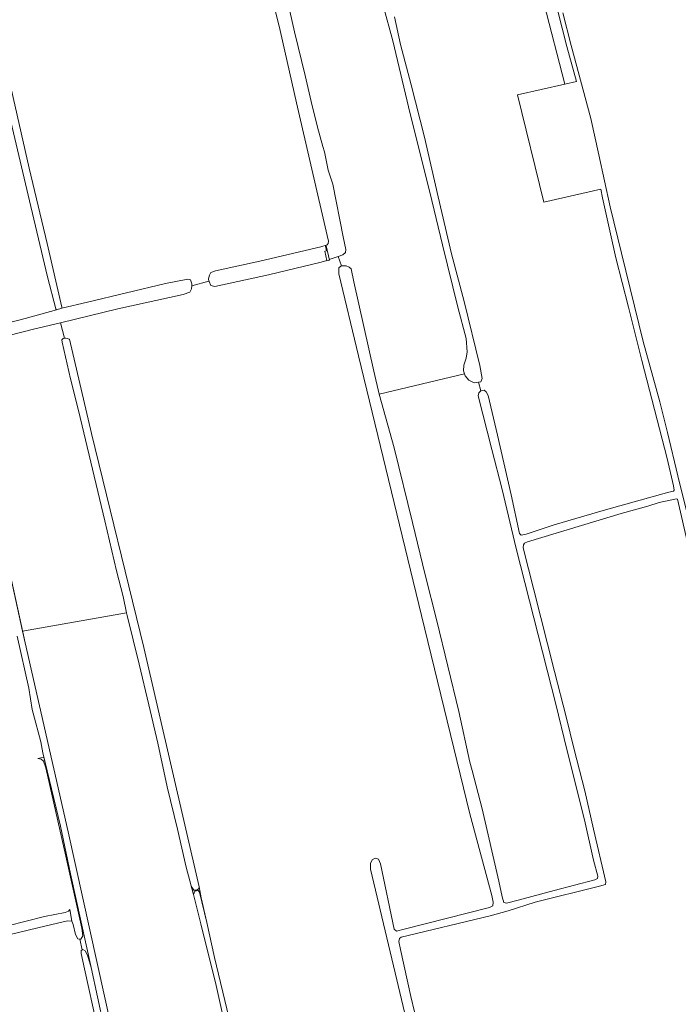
# Model space of a CAD drawing. Header units: metres. Extents: x 209813 to 223847, y 571801 to 587119.
# Tile 261 of 656: x 219602 to 219903, y 575037 to 575487. Entities that reach past the tile are written whole.
import ezdxf

# ---------------------------------------------------------------- set-up
doc = ezdxf.new("R2010")
doc.units = ezdxf.units.M
for name, color, linetype, lineweight in [('B-RO-GR-BOUWLAND-GV', 8, 'Continuous', 0), ('B-RO-GR-GRAS-GV', 8, 'Continuous', 0), ('B-RO-GR-GROENVOORZIENING-GV', 8, 'Continuous', 0), ('B-RO-KW-KUNSTWERK_STUW-GV', 8, 'Continuous', 0), ('B-RO-OG-WATER_GREPPEL-GV', 8, 'Continuous', 0), ('B-RO-VH-ONVERHARD-GV', 8, 'Continuous', 0), ('B-RO-VH-VERHARDING_HALFVERHARDING-GV', 8, 'Continuous', 0)]:
    doc.layers.add(name, color=color, linetype=linetype, lineweight=lineweight)

msp = doc.modelspace()

# ---------------------------------------------------------------- linework, layer by layer
at = {"layer": 'B-RO-GR-BOUWLAND-GV', "flags": 128}
for points in [[(219481.974, 575746.912), (219482.45, 575744.88), (219505.31, 575644.83), (219508.55, 575629.89), (219511.65, 575615.21), (219525.09, 575555.21), (219572.8, 575344.93), (219573.411, 575342.287), (219579.479, 575343.667), (219604.867, 575350.135), (219619.213, 575354.097), (219618.921, 575354.627), (219615.086, 575369.219), (219607.524, 575401.308), (219598.924, 575437.479), (219579.232, 575521.82), (219569.994, 575560.273), (219563.839, 575586.214), (219556.248, 575619.689), (219555.075, 575624.013)], [(219597.565, 575459.122), (219606.752, 575418.832), (219614.919, 575384.427), (219621.67, 575355.319), (219621.704, 575354.789), (219633.434, 575357.633), (219668.955, 575366.076), (219679.189, 575368.07), (219680.41, 575367.813), (219681.011, 575365.899), (219680.946, 575364.995), (219688.813, 575367.244), (219688.561, 575368.216), (219689.097, 575369.924), (219689.671, 575371.098), (219691.835, 575371.868), (219712.047, 575376.387), (219739.823, 575382.792), (219742.759, 575383.805), (219743.253, 575384.443), (219743.359, 575385.396), (219742.724, 575388.042), (219728.754, 575448.578), (219721.294, 575481.611), (219694.464, 575591.03)], [(219850.303, 575489.763), (219854.091, 575474.838), (219863.054, 575441.478), (219866.842, 575424.916), (219871.936, 575401.12), (219877.138, 575380.014), (219886.972, 575339.616), (219894.559, 575312.037), (219898.053, 575298.144), (219902.807, 575278.352), (219910.533, 575246.901), (219913.739, 575233.339), (219918.815, 575213.2), (219923.313, 575195.643), (219928.38, 575174.686), (219932.652, 575158.079), (219937.308, 575138.136), (219941.608, 575120.411), (219947.184, 575096.886), (219951.633, 575079.263), (219956.868, 575058.223), (219961.803, 575037.047), (219965.374, 575023.74)], [(219907.632, 575246.438), (219902.646, 575267.63), (219902.21, 575267.843), (219894.378, 575266.112), (219889.151, 575264.507), (219876.928, 575261.063), (219834.272, 575248.151), (219832.792, 575247.518), (219832.331, 575246.846), (219832.262, 575245.392), (219837.16, 575226.303), (219846.58, 575188.957), (219851.928, 575168.253), (219855.532, 575153.342), (219860.344, 575134.486), (219864.308, 575116.975), (219869.972, 575092.934), (219869.784, 575091.746), (219867.104, 575090.885), (219837.752, 575083.598), (219825.333, 575079.668), (219817.193, 575077.349), (219776.59, 575067.658), (219775.811, 575067), (219775.538, 575065.746), (219776.206, 575061.995), (219780.935, 575040.616), (219784.348, 575026.638)]]:
    msp.add_lwpolyline(points, dxfattribs=at)
msp.add_lwpolyline([(219711.825, 574959.476), (219709.41, 574970.422), (219704.881, 574989.849), (219700.639, 575008.912), (219695.407, 575030.537), (219692.101, 575045.634), (219685.059, 575073.688), (219681.818, 575087.183), (219678.419, 575099.658), (219674.493, 575117.054), (219669.799, 575136.313), (219665.432, 575156.276), (219661.354, 575173.821), (219657.001, 575192.315), (219651.479, 575214.472), (219651.197, 575215.778), (219603.768, 575207.332), (219604.908, 575202.135), (219624.544, 575115.693), (219660.917, 574951.277), (219661.566, 574948.156)], close=True, dxfattribs=at)
at = {"layer": 'B-RO-GR-GRAS-GV', "flags": 128}
for points in [[(219773.459, 575487.895), (219776.258, 575475.282), (219781.161, 575456.894), (219787.198, 575432.941), (219793.398, 575405.7), (219799.537, 575379.678), (219805.305, 575357.859), (219812.407, 575328.656), (219813.561, 575322.706), (219812.89, 575321.181), (219811.929, 575321.073), (219812.91, 575317.13), (219814.411, 575317.377), (219815.352, 575316.634), (219816.219, 575314.956), (219820.501, 575296.945), (219826.753, 575269.569), (219830.565, 575251.905), (219831.322, 575251.227), (219833.672, 575251.732), (219846.374, 575255.884), (219869.804, 575262.836), (219898.734, 575270.821), (219900.816, 575271.356), (219901.214, 575271.744), (219900.895, 575273.761), (219897.998, 575286.174), (219886.334, 575330.967), (219880.259, 575355.339), (219874.601, 575377.845), (219868.449, 575405.239), (219867.69, 575409.207), (219841.62, 575403.289), (219829.708, 575452.222), (219851.237, 575457.082), (219841.635, 575494.31)], [(219725.708, 575490.43), (219727.839, 575480.97), (219732.681, 575461.126), (219735.538, 575449.219), (219738.316, 575437.472), (219740.856, 575428.741), (219741.571, 575426.201), (219743.158, 575417.946), (219745.381, 575411.516), (219750.143, 575387.466), (219751.254, 575381.671), (219751.175, 575380.322), (219749.984, 575379.29), (219747.825, 575378.53), (219749.378, 575374.152), (219751.438, 575374.229), (219752.762, 575373.575), (219753.715, 575372.781), (219754.906, 575366.828), (219764.113, 575326.029), (219766.533, 575315.67), (219805.467, 575324.861), (219804.948, 575326.32), (219805.21, 575328.893), (219806.3, 575332.025), (219806.742, 575335), (219806.239, 575340.939), (219802.49, 575355.296), (219795.36, 575383.831), (219789.673, 575407.788), (219780.71, 575443.652), (219772.787, 575476.971), (219768.388, 575493.109)], [(219747.825, 575378.53), (219743.735, 575377.102), (219743.809, 575376.766), (219742.633, 575376.508), (219742.59, 575376.702), (219740.001, 575375.798), (219715.942, 575370.11), (219691.497, 575364.736), (219689.689, 575365.254), (219688.872, 575367.017), (219688.813, 575367.244), (219680.946, 575364.995), (219680.855, 575363.724), (219680.143, 575362.101), (219677.113, 575361.123), (219647.252, 575354.515), (219621.078, 575348.218)], [(219779.032, 575029.686), (219762.628, 575098.742), (219762.628, 575101.256), (219763.289, 575102.975), (219764.612, 575103.769), (219766.2, 575103.24), (219767.126, 575101.123), (219773.42, 575071.253), (219774.378, 575070.46), (219777.943, 575071.377), (219816.821, 575081.23), (219818.408, 575081.971), (219818.514, 575083.664), (219817.985, 575086.628), (219807.872, 575124.01), (219785.779, 575214.498), (219757.071, 575333.031), (219748.076, 575370.602), (219748.076, 575373.248), (219748.969, 575374.024), (219749.378, 575374.152)], [(219622.932, 575341.11), (219623.533, 575341.231), (219625.176, 575340.704), (219635.231, 575297.577), (219659.043, 575199.945), (219684.375, 575090.695), (219685.305, 575085.644), (219687.891, 575074.381), (219691.289, 575058.316), (219697.906, 575031.093), (219701.645, 575016.066), (219706.717, 574993.655), (219711.58, 574974.197), (219713.335, 574966.466), (219731.539, 574889.985), (219731.936, 574886.678), (219731.23, 574885.281), (219733.962, 574871.148), (219737.587, 574867.869), (219740.19, 574867.175)], [(219811.929, 575321.073), (219809.821, 575320.837), (219807.424, 575321.985), (219805.77, 575324.007), (219805.467, 575324.861)], [(219766.533, 575315.67), (219773.322, 575291.133), (219781.803, 575256.935), (219787.539, 575233.129), (219792.866, 575212.057), (219802.83, 575170.676), (219807.886, 575147.56), (219808.944, 575143.776), (219813.457, 575126.201), (219821.11, 575093.244), (219822.609, 575086.028), (219823.383, 575083.464), (219824.571, 575083.207), (219829.885, 575084.506), (219846.374, 575089.026), (219864.997, 575093.898)], [(219864.997, 575093.898), (219866.145, 575094.426), (219866.252, 575095.495), (219864.418, 575102.775), (219860.198, 575121.287), (219852.186, 575153.323), (219847.145, 575174.015), (219829.089, 575245.097), (219822.706, 575272.138), (219817.971, 575290.361), (219811.762, 575314.833), (219811.95, 575316.237), (219812.867, 575317.09)], [(219598.285, 574933.552), (219655.184, 574945.427), (219653.132, 574956.719), (219647.412, 574982.464), (219642.396, 575006.095), (219637.598, 575027.624), (219631.98, 575053.236), (219630.416, 575060.151), (219630.487, 575061.62), (219630.927, 575061.844), (219629.884, 575066.795), (219628.954, 575066.866), (219627.851, 575068.927), (219626.81, 575073.409), (219626.161, 575075.006), (219624.257, 575075.156), (219614.526, 575072.883), (219593.667, 575067.858)]]:
    msp.add_lwpolyline(points, dxfattribs=at)
msp.add_lwpolyline([(219621.078, 575348.218), (219608.716, 575345.244), (219579.564, 575337.858), (219577.61, 575337.841), (219576.382, 575338.982), (219575.869, 575340.296), (219575.992, 575341.55), (219576.833, 575342.692), (219579.479, 575343.667), (219573.411, 575342.287), (219587.931, 575279.494), (219603.768, 575207.332), (219651.197, 575215.778), (219649.6, 575223.187), (219646.674, 575234.982), (219641.348, 575257.709), (219629.3, 575308.208), (219625.683, 575322.651), (219621.764, 575339.279), (219621.671, 575340.347), (219622.316, 575340.987), (219622.932, 575341.11)], close=True, dxfattribs=at)
at = {"layer": 'B-RO-GR-GROENVOORZIENING-GV', "flags": 128}
for points in [[(219630.927, 575061.844), (219631.318, 575062.045), (219632.375, 575061.387), (219633.411, 575059.476), (219634.98, 575053.773), (219625.64, 575096.62), (219621.08, 575118.32), (219613.479, 575149.889), (219610.782, 575149.267), (219612.237, 575148.979), (219613.281, 575147.987), (219614.375, 575145.008), (219623.546, 575104.618), (219627.46, 575086.838), (219630.731, 575071.774), (219631.18, 575068.221), (219630.341, 575066.761), (219629.884, 575066.795)], [(219684.375, 575090.695), (219684.265, 575089.893), (219683.22, 575089.149), (219681.968, 575089.188), (219680.767, 575090.897), (219681.818, 575087.183), (219682.406, 575088.641), (219683.84, 575088.954), (219684.53, 575088.275), (219685.305, 575085.644)]]:
    msp.add_lwpolyline(points, close=True, dxfattribs=at)
at = {"layer": 'B-RO-KW-KUNSTWERK_STUW-GV', "flags": 128}
msp.add_lwpolyline([(219742.59, 575376.702), (219742.633, 575376.508), (219743.809, 575376.766), (219742.375, 575383.309), (219742.006, 575383.228), (219742.481, 575381.057), (219741.674, 575380.88)], close=True, dxfattribs=at)
at = {"layer": 'B-RO-OG-WATER_GREPPEL-GV', "flags": 128}
for points in [[(219555.075, 575624.013), (219556.248, 575619.689), (219563.839, 575586.214), (219569.994, 575560.273), (219579.232, 575521.82), (219598.924, 575437.479), (219607.524, 575401.308), (219615.086, 575369.219), (219618.921, 575354.627), (219619.213, 575354.097), (219621.704, 575354.789), (219621.67, 575355.319), (219614.919, 575384.427), (219606.752, 575418.832), (219597.565, 575459.122), (219594.337, 575472.746), (219589.887, 575489.648), (219581.602, 575525.921), (219575.034, 575553.213), (219566.884, 575588.25), (219561.426, 575609.95), (219557.904, 575624.869)], [(219768.388, 575493.109), (219772.787, 575476.971), (219780.71, 575443.652), (219789.673, 575407.788), (219795.36, 575383.831), (219802.49, 575355.296), (219806.239, 575340.939), (219806.742, 575335), (219806.3, 575332.025), (219805.21, 575328.893), (219804.948, 575326.32), (219805.467, 575324.861), (219805.77, 575324.007), (219807.424, 575321.985), (219809.821, 575320.837), (219812.89, 575321.181), (219813.561, 575322.706), (219812.407, 575328.656), (219805.305, 575357.859), (219799.537, 575379.678), (219793.398, 575405.7), (219787.198, 575432.941), (219781.161, 575456.894), (219776.258, 575475.282), (219773.459, 575487.895)], [(219697.906, 575031.093), (219691.289, 575058.316), (219687.891, 575074.381), (219684.53, 575088.275), (219683.84, 575088.954), (219682.406, 575088.641), (219681.818, 575087.183), (219685.059, 575073.688), (219692.101, 575045.634), (219695.407, 575030.537)], [(219593.667, 575067.858), (219614.526, 575072.883), (219624.257, 575075.156), (219626.161, 575075.006), (219625.296, 575080.324), (219624.752, 575079.601), (219623.189, 575078.903), (219613.788, 575077.101), (219596.946, 575072.879)]]:
    msp.add_lwpolyline(points, dxfattribs=at)
msp.add_lwpolyline([(219660.783, 574935.299), (219655.648, 574962.778), (219652.43, 574976.16), (219640.85, 575027.02), (219634.98, 575053.773), (219633.411, 575059.476), (219632.375, 575061.387), (219631.318, 575062.045), (219630.487, 575061.62), (219630.416, 575060.151), (219631.98, 575053.236), (219637.598, 575027.624), (219642.396, 575006.095), (219647.412, 574982.464), (219653.132, 574956.719), (219656.413, 574938.667), (219657.436, 574934.368), (219658.581, 574933.26), (219660.38, 574933.693)], close=True, dxfattribs=at)
at = {"layer": 'B-RO-VH-ONVERHARD-GV', "flags": 128}
for points in [[(219660.917, 574951.277), (219624.544, 575115.693), (219604.908, 575202.135), (219587.931, 575279.494)], [(219601.22, 575205.12), (219606.6, 575181.42), (219608.168, 575171.669), (219608.561, 575169.999), (219612.1, 575156.8), (219613, 575151.88), (219621.08, 575118.32), (219625.64, 575096.62), (219634.98, 575053.773), (219640.85, 575027.02)]]:
    msp.add_lwpolyline(points, dxfattribs=at)
at = {"layer": 'B-RO-VH-VERHARDING_HALFVERHARDING-GV', "flags": 128}
msp.add_lwpolyline([(219851.237, 575457.082), (219856.617, 575458.297), (219852.18, 575474.4), (219847.876, 575491.042), (219847.32, 575493.474), (219847.454, 575495.329), (219848.86, 575496.81), (219852.389, 575498.06), (219870.961, 575503.066), (219885.505, 575506.616), (219898.484, 575509.669), (219901.298, 575509.504), (219901.24, 575512.393), (219900.902, 575513.544), (219846.591, 575499.206), (219844.5, 575498.607), (219841.635, 575494.31)], close=True, dxfattribs=at)

doc.saveas('drawing.dxf')
